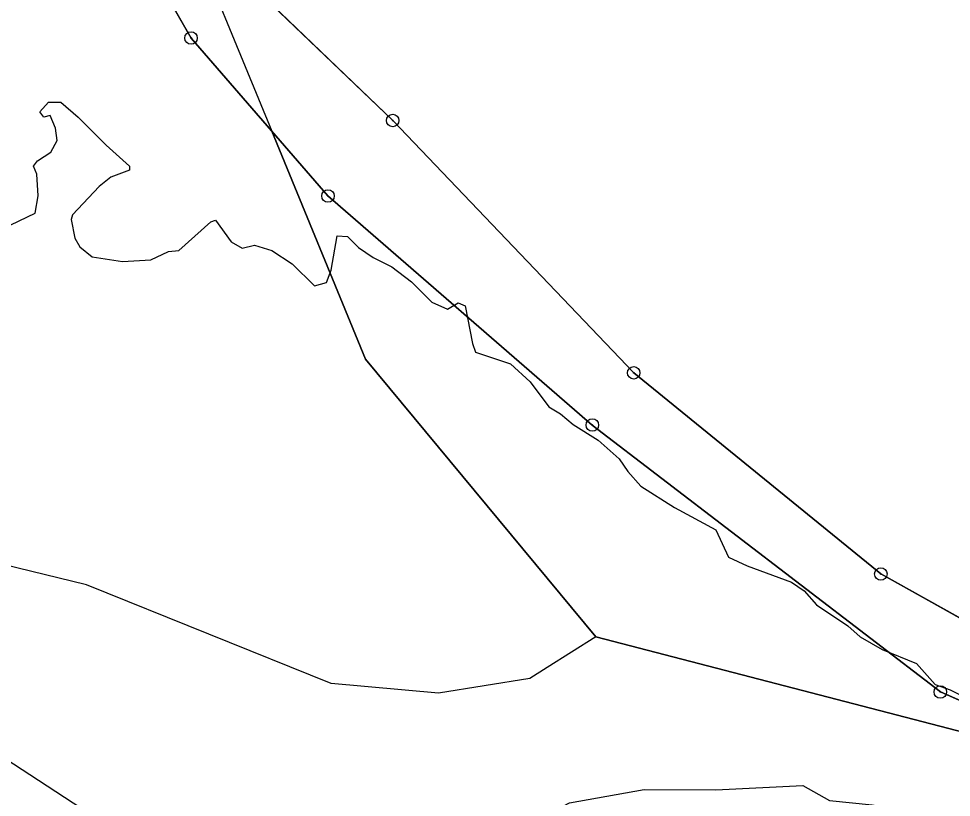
# Model space of a CAD drawing. Extents: x -706130 to -698555, y -971544 to -967260.
# Drawn here: x -705113.6 to -705039, y -969819.8 to -969757.5 of the extents above; entities that cross this region are included whole.
import ezdxf

# ---------------------------------------------------------------- set-up
doc = ezdxf.new("R2010")
doc.units = 0
for name, color, linetype in [('BPEJ hranice S', 7, 'Continuous'), ('BPEJ I-II trida ochrany S', 7, 'Continuous'), ('KN_Hranice_parcel', 7, 'Continuous'), ('KN_Polygon parcely', 7, 'Continuous'), ('KN_POZEMKY_11_VODNI_PLOCHA', 7, 'Continuous'), ('KN_POZEMKY_2_ORNA PUDA', 7, 'Continuous'), ('KN_POZEMKY_7_TTP', 7, 'Continuous'), ('KN_VYUZITI_07_vodni plocha_tok prirozeny', 7, 'Continuous'), ('KN_Značky bodu BP', 7, 'Continuous'), ('OP dráhy', 7, 'Continuous'), ('Plochy vodní a vodnich toku S', 7, 'Continuous'), ('Plochy zemědělské všeobecné CELEK S', 7, 'Continuous'), ('Regulační bloky v krajině S', 7, 'Continuous'), ('Regulační bloky v krajině S  TIS', 7, 'Continuous'), ('Záplavové území stanovene S', 7, 'Continuous'), ('Záplavového území_aktivní zóna S', 7, 'Continuous')]:
    doc.layers.add(name, color=color, linetype=linetype)

msp = doc.modelspace()

# ---------------------------------------------------------------- linework, layer by layer
at = {"layer": 'BPEJ hranice S'}
for points in [[(-705101.033, -969747.888), (-705093.377, -969766.488), (-705085.856, -969784.76), (-705067.427, -969806.992), (-705071.324, -969809.446), (-705072.717, -969810.324), (-705080.017, -969811.495), (-705088.61, -969810.729), (-705108.203, -969802.819), (-705128.258, -969797.939), (-705147.771, -969787.636), (-705167.284, -969777.334), (-705187.339, -969761.067), (-705215.524, -969739.377)], [(-705101.033, -969747.888), (-705093.377, -969766.488), (-705085.856, -969784.76), (-705067.427, -969806.992), (-705022.017, -969818.782), (-705010.515, -969821.768), (-705000, -969822.519), (-704996.159, -969822.794), (-704995.338, -969822.853), (-704969.863, -969821.226), (-704949.258, -969817.79)]]:
    msp.add_lwpolyline(points, dxfattribs=at)
at = {"layer": 'BPEJ I-II trida ochrany S'}
for p, q in [((-705099.83, -969759.04), (-705107.04, -969746.5)), ((-705093.377, -969766.488), (-705099.83, -969759.04))]:
    msp.add_line(p, q, dxfattribs=at)
for points in [[(-704769.972, -969730.691), (-704769.973, -969730.691), (-704782.321, -969730.13), (-704810.506, -969732.299), (-704833.272, -969739.89), (-704849.532, -969748.024), (-704863.083, -969758.868), (-704878.802, -969776.22), (-704897.231, -969791.945), (-704909.697, -969801.163), (-704927.584, -969810.923), (-704936.759, -969813.983), (-704947.097, -969817.43), (-704949.258, -969817.79), (-704969.863, -969821.226), (-704995.338, -969822.853), (-704996.159, -969822.794), (-705000, -969822.519), (-705010.515, -969821.768), (-705022.017, -969818.782), (-705067.427, -969806.992)], [(-705067.427, -969806.992), (-705085.856, -969784.76), (-705093.377, -969766.488)]]:
    msp.add_lwpolyline(points, dxfattribs=at)
at = {"layer": 'KN_Hranice_parcel'}
for points in [[(-705066.64, -969649.93), (-705087.18, -969675.31), (-705096.64, -969689.18), (-705102.24, -969700.78), (-705105.58, -969710.41), (-705106.43, -969722.28), (-705105.18, -969733), (-705101.31, -969743.17), (-705094.56, -969755.2), (-705083.69, -969765.65), (-705064.39, -969785.85), (-705044.61, -969801.96), (-705031.11, -969809.5), (-705018.19, -969813.77), (-705006.35, -969814.1), (-704995.42, -969812.87), (-704982.07, -969809.01), (-704970.13, -969801.64), (-704959.61, -969793.3), (-704956.15, -969790.05)], [(-705111.15, -969729.57), (-705111.11, -969734.56), (-705107.04, -969746.5), (-705099.83, -969759.04), (-705088.87, -969771.69), (-705067.71, -969790.03), (-705039.84, -969811.41), (-705026.05, -969817.54), (-705014.69, -969819.73), (-704997.38, -969819.69), (-704983.08, -969815.38), (-704969.44, -969808.19), (-704955.73, -969797.08)]]:
    msp.add_lwpolyline(points, dxfattribs=at)
at = {"layer": 'KN_Polygon parcely'}
for points in [[(-704955.73, -969797.08), (-704969.44, -969808.19), (-704983.08, -969815.38), (-704997.38, -969819.69), (-705014.69, -969819.73), (-705026.05, -969817.54), (-705039.84, -969811.41), (-705067.71, -969790.03), (-705088.87, -969771.69), (-705099.83, -969759.04), (-705107.04, -969746.5), (-705111.11, -969734.56), (-705111.15, -969729.57), (-705119.3, -969718.58), (-705129.89, -969703.7), (-705139.66, -969684.06), (-705182.53, -969644.15), (-705236.53, -969605.31), (-705251.79, -969638.75), (-705269.21, -969664.29)], [(-705107.06, -969698.34), (-705110.79, -969709.08), (-705112.21, -969722.74), (-705111.15, -969729.57), (-705111.11, -969734.56), (-705107.04, -969746.5), (-705099.83, -969759.04), (-705088.87, -969771.69), (-705067.71, -969790.03), (-705039.84, -969811.41), (-705026.05, -969817.54), (-705014.69, -969819.73), (-704997.38, -969819.69), (-704983.08, -969815.38), (-704969.44, -969808.19), (-704955.73, -969797.08)], [(-704956.15, -969790.05), (-704959.61, -969793.3), (-704970.13, -969801.64), (-704982.07, -969809.01), (-704995.42, -969812.87), (-705006.35, -969814.1), (-705018.19, -969813.77), (-705031.11, -969809.5), (-705044.61, -969801.96), (-705064.39, -969785.85), (-705083.69, -969765.65), (-705094.56, -969755.2)], [(-705094.56, -969755.2), (-705083.69, -969765.65), (-705064.39, -969785.85), (-705044.61, -969801.96), (-705031.11, -969809.5), (-705018.19, -969813.77), (-705006.35, -969814.1), (-704995.42, -969812.87), (-704982.07, -969809.01), (-704970.13, -969801.64), (-704959.61, -969793.3), (-704956.15, -969790.05)]]:
    msp.add_lwpolyline(points, dxfattribs=at)
at = {"layer": 'KN_POZEMKY_11_VODNI_PLOCHA'}
for p, q in [((-705099.83, -969759.04), (-705107.04, -969746.5)), ((-705094.56, -969755.2), (-705083.69, -969765.65)), ((-705088.87, -969771.69), (-705099.83, -969759.04)), ((-705083.69, -969765.65), (-705064.39, -969785.85)), ((-705067.71, -969790.03), (-705088.87, -969771.69)), ((-705064.39, -969785.85), (-705044.61, -969801.96)), ((-705039.84, -969811.41), (-705067.71, -969790.03)), ((-705044.61, -969801.96), (-705031.11, -969809.5)), ((-705026.05, -969817.54), (-705039.84, -969811.41))]:
    msp.add_line(p, q, dxfattribs=at)
at = {"layer": 'KN_POZEMKY_2_ORNA PUDA'}
for p, q in [((-705107.04, -969746.5), (-705099.83, -969759.04)), ((-705099.83, -969759.04), (-705088.87, -969771.69)), ((-705088.87, -969771.69), (-705067.71, -969790.03)), ((-705067.71, -969790.03), (-705039.84, -969811.41)), ((-705039.84, -969811.41), (-705026.05, -969817.54))]:
    msp.add_line(p, q, dxfattribs=at)
at = {"layer": 'KN_POZEMKY_7_TTP'}
for p, q in [((-705083.69, -969765.65), (-705094.56, -969755.2)), ((-705064.39, -969785.85), (-705083.69, -969765.65)), ((-705044.61, -969801.96), (-705064.39, -969785.85)), ((-705031.11, -969809.5), (-705044.61, -969801.96))]:
    msp.add_line(p, q, dxfattribs=at)
at = {"layer": 'KN_VYUZITI_07_vodni plocha_tok prirozeny'}
for p, q in [((-705099.83, -969759.04), (-705107.04, -969746.5)), ((-705094.56, -969755.2), (-705083.69, -969765.65)), ((-705088.87, -969771.69), (-705099.83, -969759.04)), ((-705083.69, -969765.65), (-705064.39, -969785.85)), ((-705067.71, -969790.03), (-705088.87, -969771.69)), ((-705064.39, -969785.85), (-705044.61, -969801.96)), ((-705039.84, -969811.41), (-705067.71, -969790.03)), ((-705044.61, -969801.96), (-705031.11, -969809.5)), ((-705026.05, -969817.54), (-705039.84, -969811.41))]:
    msp.add_line(p, q, dxfattribs=at)
at = {"layer": 'KN_Značky bodu BP'}
for centre, radius in [((-705099.83, -969759.04), 0.5), ((-705099.83, -969759.04), 0.0303), ((-705083.69, -969765.65), 0.5), ((-705083.69, -969765.65), 0.0303), ((-705088.87, -969771.69), 0.5), ((-705088.87, -969771.69), 0.0303), ((-705064.39, -969785.85), 0.5), ((-705064.39, -969785.85), 0.0303), ((-705067.71, -969790.03), 0.5), ((-705067.71, -969790.03), 0.0303), ((-705044.61, -969801.96), 0.5), ((-705044.61, -969801.96), 0.0303), ((-705039.84, -969811.41), 0.5), ((-705039.84, -969811.41), 0.0303)]:
    msp.add_circle(centre, radius, dxfattribs=at)
at = {"layer": 'OP dráhy'}
msp.add_lwpolyline([(-704548.987, -969793.167), (-704964.48, -969854.121), (-704984.987, -969855.879), (-705001.159, -969856.374), (-705017.007, -969855.229), (-705036.209, -969851.837), (-705055.929, -969847.225), (-705069.655, -969842.225), (-705085.357, -969835.177), (-705096.267, -969829.524), (-705103.933, -969823.905), (-705106.071, -969822.408), (-705106.586, -969822.068), (-705184.955, -969770.861), (-705185.953, -969770.223), (-705214.144, -969752.588), (-705215.965, -969751.492), (-705218.809, -969749.951), (-705249.597, -969734.324), (-705250.216, -969734.015), (-705253.792, -969732.394), (-705253.849, -969732.371), (-705279.181, -969721.909)], dxfattribs=at)
at = {"layer": 'Plochy vodní a vodnich toku S'}
for p, q in [((-705107.04, -969746.5), (-705099.83, -969759.04)), ((-705083.69, -969765.65), (-705094.56, -969755.2)), ((-705099.83, -969759.04), (-705088.87, -969771.69)), ((-705064.39, -969785.85), (-705083.69, -969765.65)), ((-705088.87, -969771.69), (-705067.71, -969790.03)), ((-705044.61, -969801.96), (-705064.39, -969785.85)), ((-705067.71, -969790.03), (-705039.84, -969811.41)), ((-705031.11, -969809.5), (-705044.61, -969801.96)), ((-705039.84, -969811.41), (-705026.05, -969817.54))]:
    msp.add_line(p, q, dxfattribs=at)
at = {"layer": 'Plochy zemědělské všeobecné CELEK S'}
for p, q in [((-705099.83, -969759.04), (-705107.04, -969746.5)), ((-705094.56, -969755.2), (-705083.69, -969765.65)), ((-705088.87, -969771.69), (-705099.83, -969759.04)), ((-705083.69, -969765.65), (-705064.39, -969785.85)), ((-705067.71, -969790.03), (-705088.87, -969771.69)), ((-705064.39, -969785.85), (-705044.61, -969801.96)), ((-705039.84, -969811.41), (-705067.71, -969790.03)), ((-705044.61, -969801.96), (-705031.11, -969809.5)), ((-705026.05, -969817.54), (-705039.84, -969811.41))]:
    msp.add_line(p, q, dxfattribs=at)
at = {"layer": 'Regulační bloky v krajině S'}
for p, q in [((-705107.04, -969746.5), (-705099.83, -969759.04)), ((-705099.83, -969759.04), (-705107.04, -969746.5)), ((-705083.69, -969765.65), (-705094.56, -969755.2)), ((-705094.56, -969755.2), (-705083.69, -969765.65)), ((-705099.83, -969759.04), (-705088.87, -969771.69)), ((-705088.87, -969771.69), (-705099.83, -969759.04)), ((-705064.39, -969785.85), (-705083.69, -969765.65)), ((-705083.69, -969765.65), (-705064.39, -969785.85)), ((-705088.87, -969771.69), (-705067.71, -969790.03)), ((-705067.71, -969790.03), (-705088.87, -969771.69)), ((-705044.61, -969801.96), (-705064.39, -969785.85)), ((-705064.39, -969785.85), (-705044.61, -969801.96)), ((-705067.71, -969790.03), (-705039.84, -969811.41)), ((-705039.84, -969811.41), (-705067.71, -969790.03)), ((-705031.11, -969809.5), (-705044.61, -969801.96)), ((-705044.61, -969801.96), (-705031.11, -969809.5)), ((-705039.84, -969811.41), (-705026.05, -969817.54)), ((-705026.05, -969817.54), (-705039.84, -969811.41))]:
    msp.add_line(p, q, dxfattribs=at)
at = {"layer": 'Regulační bloky v krajině S  TIS'}
for p, q in [((-705107.04, -969746.5), (-705099.83, -969759.04)), ((-705083.69, -969765.65), (-705094.56, -969755.2)), ((-705099.83, -969759.04), (-705088.87, -969771.69)), ((-705064.39, -969785.85), (-705083.69, -969765.65)), ((-705088.87, -969771.69), (-705067.71, -969790.03)), ((-705044.61, -969801.96), (-705064.39, -969785.85)), ((-705067.71, -969790.03), (-705039.84, -969811.41)), ((-705031.11, -969809.5), (-705044.61, -969801.96)), ((-705039.84, -969811.41), (-705026.05, -969817.54))]:
    msp.add_line(p, q, dxfattribs=at)
at = {"layer": 'Záplavové území stanovene S'}
msp.add_lwpolyline([(-705116.269, -969820.519), (-705111.732, -969824.303), (-705110.125, -969825.273), (-705107.424, -969826.375), (-705104.625, -969828.225), (-705101.625, -969829.775), (-705100.068, -969830.068), (-705089.66, -969829.91), (-705084.798, -969828.202), (-705079.125, -969826.983), (-705077.46, -969826.125), (-705073.625, -969823.212), (-705071.375, -969821.254), (-705069.53, -969820.28), (-705063.543, -969819.207), (-705057.813, -969819.246), (-705050.844, -969818.906), (-705048.708, -969820.11), (-705045.294, -969820.456), (-705040.524, -969821.226), (-705037.875, -969822.011)], dxfattribs=at)
at = {"layer": 'Záplavového území_aktivní zóna S'}
msp.add_lwpolyline([(-705114.25, -969774), (-705112.312, -969773.062), (-705112.062, -969771.688), (-705112.188, -969769.938), (-705112.438, -969769.312), (-705112.125, -969768.875), (-705111.062, -969768.188), (-705110.562, -969767.25), (-705110.688, -969766.25), (-705111.125, -969765.25), (-705111.625, -969765.375), (-705111.938, -969764.938), (-705111.25, -969764.188), (-705110.25, -969764.188), (-705108.875, -969765.375), (-705106.625, -969767.625), (-705104.75, -969769.312), (-705104.75, -969769.625), (-705106.25, -969770.188), (-705107.188, -969770.938), (-705109.312, -969773.188), (-705109.438, -969773.562), (-705109.125, -969775.062), (-705108.75, -969775.75), (-705107.75, -969776.562), (-705105.312, -969776.938), (-705103.062, -969776.812), (-705101.625, -969776.125), (-705100.812, -969776.062), (-705098.25, -969773.75), (-705097.875, -969773.625), (-705096.625, -969775.375), (-705095.75, -969775.875), (-705094.75, -969775.625), (-705093.375, -969776.062), (-705091.75, -969777.125), (-705089.938, -969778.875), (-705089, -969778.625), (-705088.625, -969777.625), (-705088.125, -969774.875), (-705087.312, -969774.938), (-705086.438, -969775.812), (-705085.25, -969776.625), (-705083.75, -969777.375), (-705082.188, -969778.562), (-705080.562, -969780.188), (-705079.312, -969780.75), (-705078.438, -969780.25), (-705077.875, -969780.5), (-705077.312, -969783.5), (-705077.062, -969784.188), (-705074.25, -969785.125), (-705072.688, -969786.562), (-705071.188, -969788.562), (-705070.25, -969789.125), (-705069.25, -969790), (-705067.25, -969791.25), (-705065.562, -969792.75), (-705064.875, -969793.75), (-705063.812, -969794.938), (-705061.125, -969796.625), (-705057.812, -969798.438), (-705056.812, -969800.625), (-705055.312, -969801.312), (-705051.75, -969802.625), (-705050.75, -969803.312), (-705049.75, -969804.438), (-705047.25, -969806.125), (-705046.25, -969807), (-705044.5, -969808), (-705041.75, -969809.125), (-705040.25, -969810.812), (-705039.062, -969811.25), (-705034.75, -969813.375)], dxfattribs=at)

doc.saveas('drawing.dxf')
